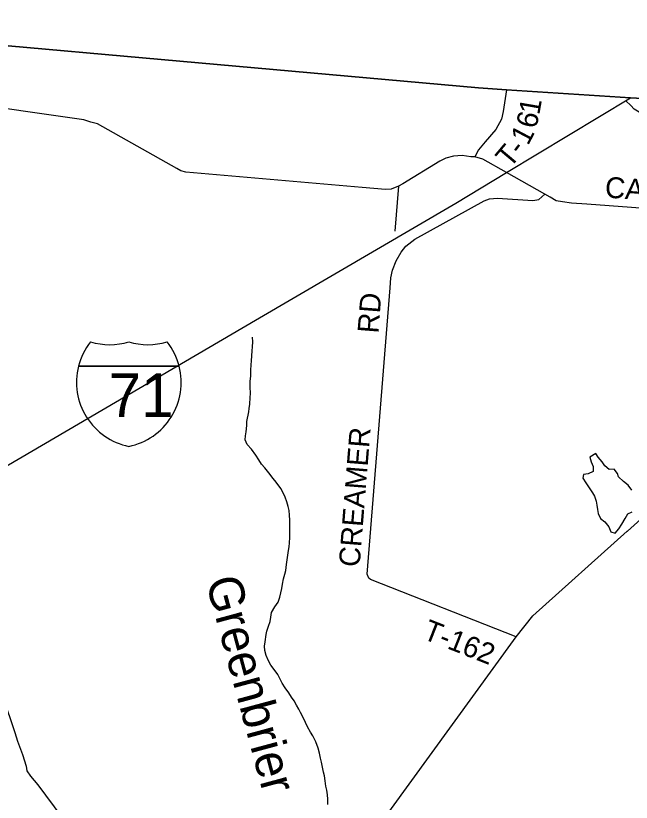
# Model space of a CAD drawing. Extents: x 1643459 to 2064572, y 425441 to 780708.
# Drawn here: x 1764524 to 1773348, y 649742 to 661027 of the extents above; entities that cross this region are included whole.
import ezdxf

# ---------------------------------------------------------------- set-up
doc = ezdxf.new("R2010")
doc.units = 0
for name, color, linetype in [('GM_X_City_Street', 7, 'Continuous'), ('GM_X_Interchange_Ramps', 7, 'Continuous'), ('GM_X_Interstate_Route', 7, 'Continuous'), ('GM_X_Major_River', 7, 'Continuous'), ('GM_X_Major_River_Text', 7, 'Continuous'), ('GM_X_Minor_Lake', 7, 'Continuous'), ('GM_X_Minor_River_Text', 7, 'Continuous'), ('GM_X_Township_Subdivision_Text', 7, 'Continuous'), ('GM_X_US_Route', 7, 'Continuous'), ('RD_X_Cells', 7, 'Continuous'), ('RD_X_Misc_Items', 7, 'Continuous'), ('RD_X_Wall', 7, 'Continuous')]:
    doc.layers.add(name, color=color, linetype=linetype)

msp = doc.modelspace()

# ---------------------------------------------------------------- linework, layer by layer
at = {"layer": 'GM_X_City_Street'}
msp.add_lwpolyline([(1759596, 661027), (1771157, 659994), (1771560, 659962), (1773339, 659850), (1779741, 659492)], dxfattribs=at)
at = {"layer": 'GM_X_Interstate_Route'}
msp.add_lwpolyline([(1792928, 659077), (1789408, 659196), (1786100, 659304), (1784956, 659328), (1781576, 659434), (1779741, 659492), (1773339, 659850), (1771560, 659962), (1771157, 659994), (1759596, 661027), (1759526, 659870), (1759045, 652740), (1758962, 651389), (1758154, 639332), (1757977, 636642), (1757708, 633208), (1757453, 629228), (1757203, 625316), (1757178, 624925), (1756763, 618445), (1756758, 618359), (1755763, 604727), (1755032, 592905)], dxfattribs=at)
at = {"layer": 'GM_X_Major_River_Text'}
for points in [[(1771560, 659962), (1771510, 659654), (1771486, 659544), (1771408, 659396), (1771252, 659218), (1771158, 659105), (1771104, 659003)], [(1769489, 658563), (1769489, 658563), (1766964, 658781), (1766890, 658803), (1766834, 658835), (1765695, 659474), (1765601, 659500), (1765498, 659534), (1763659, 659795), (1763531, 659801), (1763377, 659777), (1761811, 659336)], [(1772709, 658322), (1772491, 658338), (1772361, 658356), (1772271, 658370), (1772183, 658422), (1772108, 658465), (1771559, 658777), (1771220, 658969), (1771104, 659003), (1771048, 659003), (1770922, 659023), (1770800, 659011), (1770688, 658985), (1770602, 658939), (1770071, 658613), (1770009, 658582), (1769907, 658537), (1769827, 658533), (1769489, 658563)], [(1777808, 657906), (1777095, 658826), (1777055, 658874), (1777017, 658884), (1776979, 658885), (1776909, 658849), (1776083, 658126), (1776035, 658090), (1775913, 658082), (1772710, 658322), (1772709, 658322)], [(1770009, 658582), (1769958, 657935)], [(1769891, 657124), (1769902, 657266), (1769924, 657376), (1769976, 657510), (1770050, 657636), (1770114, 657722), (1770244, 657822), (1771238, 658373), (1771316, 658401), (1771428, 658411), (1771939, 658378), (1772023, 658390), (1772108, 658465)], [(1771696, 652117), (1769612, 652939), (1769584, 652959), (1769562, 653016), (1769891, 657123), (1769891, 657124)]]:
    msp.add_lwpolyline(points, dxfattribs=at)
at = {"layer": 'GM_X_Minor_Lake'}
msp.add_lwpolyline([(1763666, 653242), (1763666, 653242), (1764511, 650743), (1764551, 650619), (1764623, 650429), (1764675, 650259), (1764685, 650191), (1764737, 650117), (1764841, 649991), (1766109, 648283), (1766219, 648135), (1766307, 648026), (1766450, 647928), (1768047, 647083)], dxfattribs=at)
at = {"layer": 'GM_X_Township_Subdivision_Text'}
for points in [[(1772841, 654746), (1772753, 654695), (1772773, 654627), (1772801, 654557), (1772800, 654489), (1772730, 654455), (1772664, 654443), (1772656, 654393), (1772698, 654327), (1772793, 654183)], [(1773358, 654222), (1773302, 654290), (1773238, 654344), (1773164, 654409), (1773149, 654461), (1773101, 654519), (1773033, 654516), (1772967, 654570), (1772931, 654626), (1772873, 654691), (1772841, 654746)], [(1772793, 654183), (1772823, 654136), (1772847, 654062), (1772852, 654004), (1772864, 653944), (1772874, 653884), (1772906, 653813), (1772971, 653765), (1773025, 653695), (1773057, 653624), (1773117, 653604), (1773169, 653664), (1773212, 653732), (1773260, 653812), (1773298, 653878), (1773362, 653911)]]:
    msp.add_lwpolyline(points, dxfattribs=at)
at = {"layer": 'GM_X_US_Route'}
for points in [[(1773517, 659582), (1773462, 659644), (1773388, 659687), (1773340, 659739), (1773268, 659804)], [(1768357, 654183), (1768325, 654242), (1768257, 654334), (1768214, 654386), (1768152, 654467), (1768094, 654541), (1768046, 654593), (1768009, 654654), (1767965, 654720), (1767903, 654808), (1767843, 654873), (1767814, 654943), (1767820, 655001), (1767828, 655059), (1767837, 655147), (1767839, 655205), (1767865, 655343), (1767872, 655393), (1767880, 655455), (1767886, 655549), (1767889, 655609), (1767887, 655702), (1767887, 655778), (1767892, 655862), (1767892, 655942), (1767898, 656020), (1767905, 656076), (1767911, 656146), (1767913, 656220), (1767918, 656274), (1767922, 656348), (1767920, 656416)], [(1769000, 649709), (1768996, 649787), (1768991, 649848), (1768983, 649916), (1768969, 649974), (1768960, 650050), (1768948, 650120), (1768936, 650176), (1768922, 650246), (1768907, 650318), (1768893, 650375), (1768877, 650445), (1768859, 650519), (1768828, 650609), (1768782, 650693), (1768752, 650748), (1768707, 650822), (1768677, 650888), (1768639, 650968), (1768607, 651029), (1768582, 651079), (1768550, 651137), (1768516, 651195), (1768478, 651251), (1768440, 651312), (1768387, 651384), (1768343, 651452), (1768309, 651519), (1768279, 651577), (1768244, 651627), (1768180, 651709), (1768146, 651770), (1768116, 651848), (1768093, 651920), (1768089, 651980), (1768101, 652046), (1768116, 652148), (1768126, 652198), (1768148, 652268), (1768171, 652336), (1768183, 652400), (1768191, 652466), (1768236, 652548), (1768286, 652612), (1768308, 652684), (1768337, 652808), (1768347, 652870), (1768363, 652950), (1768384, 653016), (1768396, 653066), (1768406, 653152), (1768421, 653252), (1768435, 653354), (1768442, 653406), (1768448, 653466), (1768452, 653542), (1768453, 653791), (1768450, 653861), (1768442, 653929), (1768430, 653987), (1768410, 654053), (1768385, 654119), (1768357, 654183)]]:
    msp.add_lwpolyline(points, dxfattribs=at)
at = {"layer": 'RD_X_Cells'}
for p, q in [((1765424, 655997), (1766867, 655997)), ((1766867, 655997), (1765424, 655997)), ((1766867, 655997), (1765424, 655997))]:
    msp.add_line(p, q, dxfattribs=at)
for centre, start, end in [((1766333, 655767), 141.669, 165.8066), ((1765871, 657245), 253.0091, 286.9909), ((1766419, 657245), 253.0091, 286.9909), ((1765958, 655767), 14.1934, 38.331), ((1766333, 655767), 165.8066, 258.463), ((1765958, 655767), 281.537, 14.1934)]:
    msp.add_arc(centre, 938, start, end, dxfattribs=at)
at = {"layer": 'RD_X_Misc_Items'}
msp.add_lwpolyline([(1758958, 651336), (1760356, 652210), (1761839, 653079), (1763411, 653996), (1767961, 656661), (1770832, 658339), (1771559, 658777), (1773339, 659850)], dxfattribs=at)
at = {"layer": 'RD_X_Wall'}
for points in [[(1773292, 653631), (1773772, 654062), (1773981, 654241), (1774586, 654750), (1775024, 655191)], [(1760418, 636909), (1760516, 637072), (1760529, 637094), (1760592, 637202), (1760701, 637393), (1760773, 637514), (1760812, 637575), (1760841, 637619), (1760874, 637664), (1760878, 637668), (1762048, 638848), (1762441, 639310), (1763356, 640548), (1764960, 642812), (1767796, 646723), (1768047, 647083), (1771696, 652117), (1771938, 652418), (1773291, 653631), (1773292, 653631)]]:
    msp.add_lwpolyline(points, dxfattribs=at)

# ---------------------------------------------------------------- texts
at = {"layer": 'GM_X_Interchange_Ramps'}
msp.add_text('Greenbrier', height=500, rotation=285.1155, dxfattribs=at).set_placement((1767244, 652919))
at = {"layer": 'GM_X_Major_River'}
for s, rotation, p in [('1', 80.1908, (1772029, 659595)), ('6', 76.7896, (1771983, 659396)), ('1', 62.1616, (1771867, 659155)), ('T', 49.9426, (1771609, 658828)), ('-', 52.6193, (1771763, 659011)), ('CARSON', 355.7571, (1772963, 658420)), ('RD', 85.5632, (1769722, 656463)), ('CREAMER', 85.4372, (1769453, 653110)), ('T-162', 338.4589, (1770343, 652093))]:
    msp.add_text(s, height=300, rotation=rotation, dxfattribs=at).set_placement(p)
at = {"layer": 'GM_X_Minor_River_Text'}
for s in ['.', '-', ',']:
    msp.add_text(s, height=1, dxfattribs=at).set_placement((1766145, 655598))
msp.add_text('71', height=1, rotation=0, dxfattribs=at).set_placement((1765941, 655391))
at = {"layer": 'RD_X_Cells'}
msp.add_text('71', height=625, dxfattribs=at).set_placement((1765856, 655270))

doc.saveas('drawing.dxf')
